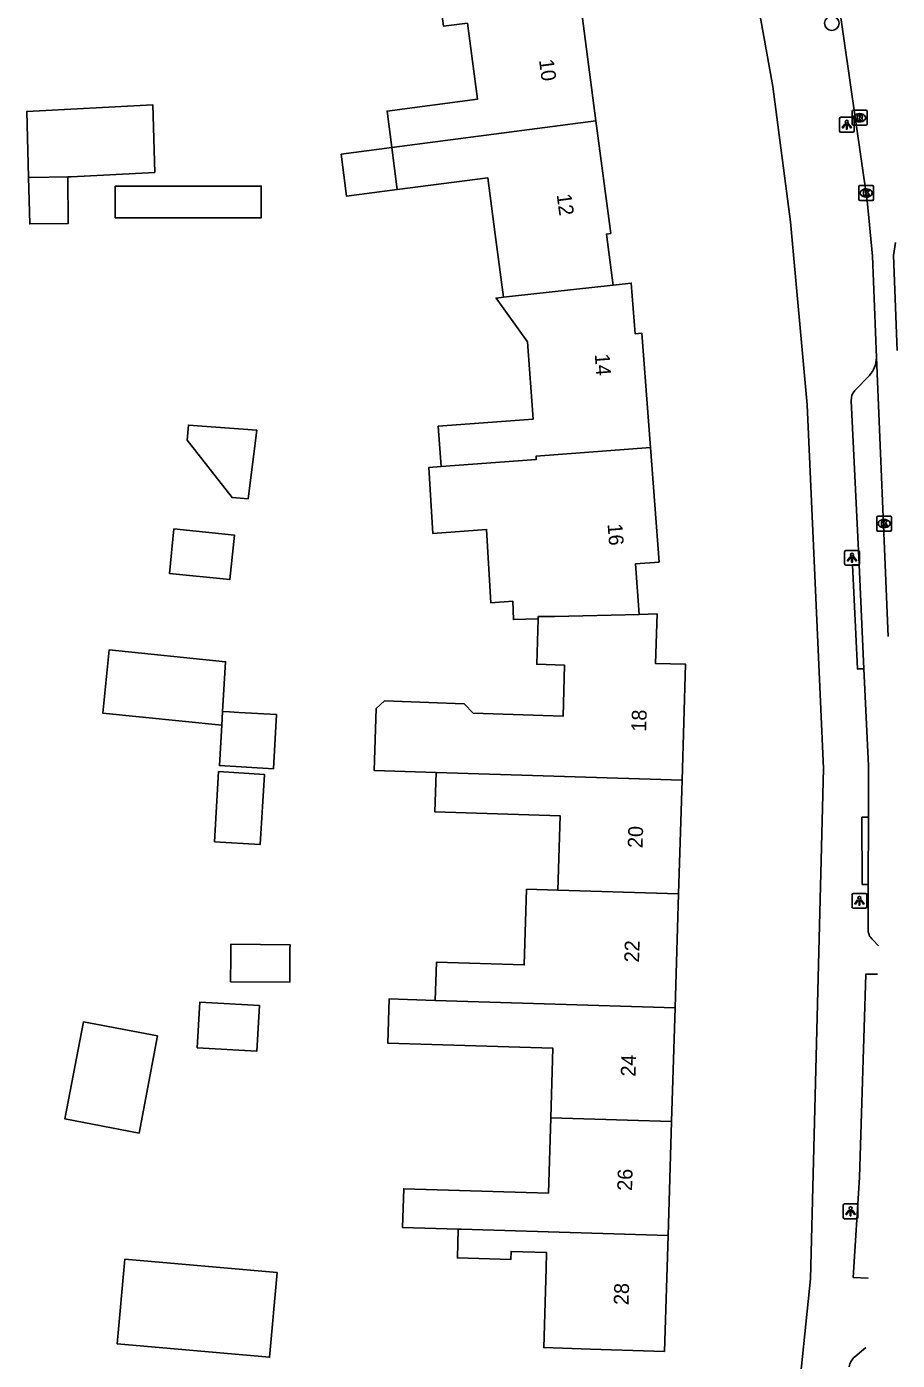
# Model space of a CAD drawing. Extents: x 163010 to 163853, y 382793 to 383982.
# Drawn here: x 163794.7 to 163853.4, y 383611.8 to 383701.8 of the extents above; entities that cross this region are included whole.
import ezdxf

# ---------------------------------------------------------------- set-up
doc = ezdxf.new("R2010")
doc.units = 0
for name, color, linetype in [('IMGEO_Boom', 7, 'Continuous'), ('IMGEO_Kolk', 7, 'Continuous'), ('IMGEO_Lichtpunt', 7, 'Continuous'), ('IMGEO_Pand', 7, 'Continuous'), ('IMGEO_Pand_nummerreeks', 7, 'Continuous'), ('IMGEO_Rijbaan_lokaal_open', 7, 'Continuous'), ('IMGEO_Rioolput', 7, 'Continuous'), ('IMGEO_Voetpad_open', 7, 'Continuous')]:
    doc.layers.add(name, color=color, linetype=linetype)

msp = doc.modelspace()

# ---------------------------------------------------------------- linework, layer by layer
at = {"layer": 'IMGEO_Boom'}
msp.add_circle((163849.02, 383702), 0.489, dxfattribs=at)
at = {"layer": 'IMGEO_Kolk'}
for p, q in [((163850.84, 383690.122), (163850.84, 383690.974)), ((163850.915, 383691.048), (163851.767, 383691.048)), ((163851.328, 383690.828), (163851.353, 383690.828)), ((163851.841, 383690.974), (163851.841, 383690.122)), ((163851.767, 383690.048), (163850.915, 383690.048)), ((163851.351, 383690.268), (163851.326, 383690.268)), ((163852.051, 383667.817), (163852.051, 383668.669)), ((163852.126, 383668.743), (163852.978, 383668.743)), ((163852.539, 383668.523), (163852.564, 383668.523)), ((163853.052, 383668.669), (163853.052, 383667.817)), ((163852.978, 383667.743), (163852.126, 383667.743)), ((163852.562, 383667.963), (163852.537, 383667.963))]:
    msp.add_line(p, q, dxfattribs=at)
for points in [[(163850.84, 383690.122), (163850.84, 383690.974)], [(163850.915, 383691.048), (163851.767, 383691.048)], [(163851.161, 383690.748), (163851.284, 383690.748), (163851.284, 383690.597), (163851.414, 383690.748), (163851.578, 383690.748), (163851.432, 383690.597), (163851.585, 383690.348), (163851.433, 383690.348), (163851.348, 383690.512), (163851.284, 383690.445), (163851.284, 383690.348), (163851.161, 383690.348), (163851.161, 383690.748)], [(163851.841, 383690.974), (163851.841, 383690.122)], [(163851.767, 383690.048), (163850.915, 383690.048)], [(163852.051, 383667.817), (163852.051, 383668.669)], [(163852.126, 383668.743), (163852.978, 383668.743)], [(163852.372, 383668.443), (163852.495, 383668.443), (163852.495, 383668.292), (163852.625, 383668.443), (163852.789, 383668.443), (163852.643, 383668.292), (163852.796, 383668.043), (163852.644, 383668.043), (163852.559, 383668.207), (163852.495, 383668.14), (163852.495, 383668.043), (163852.372, 383668.043), (163852.372, 383668.443)], [(163853.052, 383668.669), (163853.052, 383667.817)], [(163852.978, 383667.743), (163852.126, 383667.743)]]:
    msp.add_lwpolyline(points, dxfattribs=at)
for centre, start, end in [((163850.917, 383690.972), 91.55205, 178.44795), ((163850.917, 383690.972), 91.55205, 178.44795), ((163851.765, 383690.972), 1.55205, 88.44795), ((163851.765, 383690.972), 1.55205, 88.44795), ((163850.917, 383690.124), 181.55205, 268.44795), ((163850.917, 383690.124), 181.55205, 268.44795), ((163851.765, 383690.124), 271.55205, 358.44795), ((163851.765, 383690.124), 271.55205, 358.44795), ((163852.128, 383668.667), 91.55205, 178.44795), ((163852.128, 383668.667), 91.55205, 178.44795), ((163852.976, 383668.667), 1.55205, 88.44795), ((163852.976, 383668.667), 1.55205, 88.44795), ((163852.128, 383667.819), 181.55205, 268.44795), ((163852.128, 383667.819), 181.55205, 268.44795), ((163852.976, 383667.819), 271.55205, 358.44795), ((163852.976, 383667.819), 271.55205, 358.44795)]:
    msp.add_arc(centre, 0.0765, start, end, dxfattribs=at)
for centre, major_axis, ratio, start_param, end_param in [((163851.327, 383690.548), (-0.387, 0.002), 0.722429, 4.712389, 7.853982), ((163851.352, 383690.548), (-0.39, 0.002), 0.717154, 1.570796, 4.712389), ((163852.538, 383668.243), (-0.387, 0.002), 0.722429, 4.712389, 7.853982), ((163852.563, 383668.243), (-0.39, 0.002), 0.717154, 1.570796, 4.712389)]:
    msp.add_ellipse(centre, major_axis=major_axis, ratio=ratio, start_param=start_param, end_param=end_param, dxfattribs=at)
at = {"layer": 'IMGEO_Lichtpunt'}
for p, q in [((163849.533, 383695.559), (163849.533, 383694.752)), ((163849.533, 383695.559), (163849.533, 383694.752)), ((163850.435, 383695.654), (163849.627, 383695.654)), ((163850.435, 383695.654), (163849.627, 383695.654)), ((163850.529, 383694.752), (163850.529, 383695.559)), ((163850.529, 383694.752), (163850.529, 383695.559)), ((163849.627, 383694.658), (163850.435, 383694.658)), ((163849.627, 383694.658), (163850.435, 383694.658)), ((163850.786, 383666.437), (163849.978, 383666.437)), ((163850.786, 383666.437), (163849.978, 383666.437)), ((163849.884, 383666.342), (163849.884, 383665.535)), ((163849.884, 383666.342), (163849.884, 383665.535)), ((163850.88, 383665.535), (163850.88, 383666.342)), ((163850.88, 383665.535), (163850.88, 383666.342)), ((163849.978, 383665.441), (163850.786, 383665.441)), ((163849.978, 383665.441), (163850.786, 383665.441)), ((163850.383, 383643.196), (163850.383, 383642.389)), ((163850.383, 383643.196), (163850.383, 383642.389)), ((163851.285, 383643.291), (163850.477, 383643.291)), ((163851.285, 383643.291), (163850.477, 383643.291)), ((163851.379, 383642.389), (163851.379, 383643.196)), ((163851.379, 383642.389), (163851.379, 383643.196)), ((163850.477, 383642.295), (163851.285, 383642.295)), ((163850.477, 383642.295), (163851.285, 383642.295)), ((163850.691, 383622.345), (163849.883, 383622.345)), ((163850.691, 383622.345), (163849.883, 383622.345)), ((163849.789, 383622.25), (163849.789, 383621.443)), ((163849.789, 383622.25), (163849.789, 383621.443)), ((163850.785, 383621.443), (163850.785, 383622.25)), ((163850.785, 383621.443), (163850.785, 383622.25)), ((163849.883, 383621.349), (163850.691, 383621.349)), ((163849.883, 383621.349), (163850.691, 383621.349))]:
    msp.add_line(p, q, dxfattribs=at)
for points in [[(163849.907, 383695.223), (163849.946, 383695.195), (163849.758, 383694.933), (163849.72, 383694.96), (163849.907, 383695.223)], [(163850.009, 383695.175), (163850.056, 383695.175), (163850.056, 383694.853), (163850.009, 383694.853), (163850.009, 383695.175)], [(163850.119, 383695.195), (163850.157, 383695.222), (163850.344, 383694.96), (163850.305, 383694.932), (163850.119, 383695.195)], [(163850.258, 383666.006), (163850.297, 383665.978), (163850.109, 383665.716), (163850.071, 383665.743), (163850.258, 383666.006)], [(163850.36, 383665.958), (163850.407, 383665.958), (163850.407, 383665.636), (163850.36, 383665.636), (163850.36, 383665.958)], [(163850.47, 383665.978), (163850.508, 383666.005), (163850.695, 383665.743), (163850.656, 383665.715), (163850.47, 383665.978)], [(163850.757, 383642.86), (163850.796, 383642.832), (163850.608, 383642.57), (163850.57, 383642.597), (163850.757, 383642.86)], [(163850.859, 383642.812), (163850.906, 383642.812), (163850.906, 383642.49), (163850.859, 383642.49), (163850.859, 383642.812)], [(163850.969, 383642.832), (163851.007, 383642.859), (163851.194, 383642.597), (163851.155, 383642.569), (163850.969, 383642.832)], [(163850.163, 383621.914), (163850.202, 383621.886), (163850.014, 383621.624), (163849.976, 383621.651), (163850.163, 383621.914)], [(163850.265, 383621.866), (163850.312, 383621.866), (163850.312, 383621.544), (163850.265, 383621.544), (163850.265, 383621.866)], [(163850.375, 383621.886), (163850.413, 383621.913), (163850.6, 383621.651), (163850.561, 383621.623), (163850.375, 383621.886)]]:
    msp.add_lwpolyline(points, dxfattribs=at)
for centre in [(163850.032, 383695.357), (163850.383, 383666.14), (163850.882, 383642.994), (163850.288, 383622.048)]:
    msp.add_circle(centre, 0.0994, dxfattribs=at)
for centre, start, end in [((163849.627, 383695.559), 90, 180), ((163849.627, 383695.559), 90, 180), ((163850.435, 383695.559), 0, 90), ((163850.435, 383695.559), 0, 90), ((163849.627, 383694.752), 180, 270), ((163849.627, 383694.752), 180, 270), ((163850.435, 383694.752), 270, 0), ((163850.435, 383694.752), 270, 360), ((163849.978, 383666.342), 90, 180), ((163849.978, 383666.342), 90, 180), ((163850.786, 383666.342), 0, 90), ((163850.786, 383666.342), 0, 90), ((163849.978, 383665.535), 180, 270), ((163849.978, 383665.535), 180, 270), ((163850.786, 383665.535), 270, 0), ((163850.786, 383665.535), 270, 360), ((163850.477, 383643.196), 90, 180), ((163850.477, 383643.196), 90, 180), ((163851.285, 383643.196), 0, 90), ((163851.285, 383643.196), 0, 90), ((163850.477, 383642.389), 180, 270), ((163850.477, 383642.389), 180, 270), ((163851.285, 383642.389), 270, 0), ((163851.285, 383642.389), 270, 360), ((163849.883, 383622.25), 90, 180), ((163849.883, 383622.25), 90, 180), ((163850.691, 383622.25), 0, 90), ((163850.691, 383622.25), 0, 90), ((163849.883, 383621.443), 180, 270), ((163849.883, 383621.443), 180, 270), ((163850.691, 383621.443), 270, 0), ((163850.691, 383621.443), 270, 360)]:
    msp.add_arc(centre, 0.0946, start, end, dxfattribs=at)
at = {"layer": 'IMGEO_Pand'}
for points in [[(163833.112, 383695.42), (163832.114, 383703.021), (163829.011, 383702.613), (163828.624, 383705.569), (163827.219, 383705.33)], [(163824.106, 383704.802), (163822.459, 383704.522), (163822.825, 383701.806), (163824.445, 383702.002), (163825.118, 383696.871), (163819.026, 383696.071), (163819.341, 383693.613)], [(163797.482, 383691.638), (163797.71, 383691.641), (163803.35, 383691.941), (163803.224, 383696.492), (163794.711, 383696.039), (163794.833, 383691.605)], [(163819.341, 383693.613), (163833.112, 383695.42)], [(163834.265, 383684.335), (163834.202, 383684.818), (163833.813, 383687.781), (163834.11, 383687.82), (163833.112, 383695.42)], [(163819.341, 383693.613), (163815.925, 383693.165), (163816.288, 383690.333), (163819.704, 383690.781)], [(163819.704, 383690.781), (163819.341, 383693.613)], [(163794.833, 383691.605), (163794.95, 383691.604), (163797.482, 383691.638)], [(163794.833, 383691.605), (163794.92, 383688.457), (163797.517, 383688.497), (163797.482, 383691.638)], [(163800.69, 383691.019), (163800.69, 383688.878), (163810.531, 383688.878), (163810.531, 383691.019), (163800.69, 383691.019)], [(163819.704, 383690.781), (163825.813, 383691.582), (163826.315, 383687.756), (163826.404, 383687.08), (163826.872, 383683.517)], [(163836.793, 383673.369), (163836.211, 383681.09), (163835.753, 383681.055), (163835.496, 383684.471), (163834.265, 383684.335)], [(163826.872, 383683.517), (163827.488, 383683.585), (163834.265, 383684.335)], [(163826.872, 383683.517), (163826.37, 383683.461), (163828.488, 383680.508), (163828.881, 383675.294), (163822.468, 383674.811), (163822.673, 383672.091)], [(163810.23, 383674.54), (163805.616, 383674.887), (163805.536, 383673.881), (163808.572, 383669.997), (163809.647, 383669.925), (163810.23, 383674.54)], [(163836.793, 383673.369), (163829.07, 383672.786), (163829.085, 383672.574), (163822.673, 383672.091)], [(163836.027, 383662.116), (163835.77, 383665.525), (163837.375, 383665.646), (163836.793, 383673.369)], [(163822.673, 383672.091), (163821.837, 383672.028), (163822.098, 383667.577), (163825.739, 383667.851), (163826.029, 383662.89), (163827.515, 383663.002), (163827.547, 383661.768), (163829.216, 383661.811)], [(163804.645, 383667.882), (163804.343, 383664.888), (163808.423, 383664.477), (163808.725, 383667.471), (163804.645, 383667.882)], [(163829.216, 383661.811), (163829.221, 383661.965), (163830.341, 383661.986), (163836.027, 383662.116)], [(163838.916, 383650.941), (163839.156, 383658.754), (163837.127, 383658.816), (163837.23, 383662.146), (163836.027, 383662.116)], [(163829.216, 383661.811), (163829.122, 383658.752), (163830.999, 383658.683), (163830.894, 383655.248), (163824.83, 383655.455), (163824.227, 383656.092), (163818.857, 383656.276), (163818.296, 383655.778), (163818.153, 383651.578), (163822.326, 383651.45)], [(163807.93, 383655.57), (163808.127, 383658.918), (163800.281, 383659.723), (163799.844, 383655.46), (163807.875, 383654.636)], [(163807.875, 383654.636), (163807.715, 383651.923), (163811.358, 383651.708), (163811.573, 383655.355), (163809.021, 383655.506), (163808.394, 383655.543), (163807.93, 383655.57)], [(163807.93, 383655.57), (163807.875, 383654.636)], [(163807.379, 383646.777), (163810.472, 383646.595), (163810.751, 383651.327), (163807.658, 383651.509), (163807.379, 383646.777)], [(163822.326, 383651.45), (163822.244, 383648.79), (163830.687, 383648.531), (163830.533, 383643.509)], [(163822.326, 383651.45), (163838.916, 383650.941)], [(163838.68, 383643.259), (163838.916, 383650.941)], [(163830.533, 383643.509), (163828.427, 383643.574), (163828.27, 383638.471), (163822.352, 383638.653), (163822.273, 383636.076)], [(163838.68, 383643.259), (163830.533, 383643.509)], [(163838.444, 383635.578), (163838.68, 383643.259)], [(163808.485, 383638.992), (163808.47, 383637.339), (163812.451, 383637.302), (163812.472, 383639.522), (163812.475, 383639.835), (163808.493, 383639.871), (163808.49, 383639.559), (163808.485, 383638.992)], [(163806.211, 383632.885), (163810.247, 383632.658), (163810.42, 383635.723), (163806.384, 383635.951), (163806.211, 383632.885)], [(163822.273, 383636.076), (163819.155, 383636.172), (163819.063, 383633.193), (163830.206, 383632.85), (163830.062, 383628.146)], [(163822.273, 383636.076), (163838.444, 383635.578)], [(163838.208, 383627.896), (163838.444, 383635.578)], [(163798.534, 383634.638), (163797.28, 383628.086), (163802.29, 383627.127), (163803.544, 383633.68), (163798.534, 383634.638)], [(163830.062, 383628.146), (163829.906, 383623.066), (163820.143, 383623.366), (163820.063, 383620.764), (163823.828, 383620.649)], [(163838.208, 383627.896), (163830.062, 383628.146)], [(163837.972, 383620.214), (163838.208, 383627.896)], [(163823.828, 383620.649), (163823.77, 383618.7), (163827.368, 383618.589), (163827.385, 383619.139), (163829.784, 383619.066), (163829.75, 383617.997), (163829.586, 383612.649), (163832.735, 383612.552), (163837.732, 383612.399), (163837.972, 383620.214)], [(163823.828, 383620.649), (163824.014, 383620.643), (163837.972, 383620.214)], [(163801.322, 383618.627), (163800.814, 383612.915), (163811.095, 383612), (163811.604, 383617.712), (163801.322, 383618.627)]]:
    msp.add_lwpolyline(points, dxfattribs=at)
at = {"layer": 'IMGEO_Rijbaan_lokaal_open'}
for points in [[(163849.316, 383704.109), (163849.454, 383703.64), (163851.404, 383690.035), (163851.773, 383686.277), (163852.03, 383679.444)], [(163853.44, 383679.911), (163853.172, 383686.342), (163853.327, 383687.198)], [(163852.03, 383679.444), (163852.832, 383660.618)]]:
    msp.add_lwpolyline(points, dxfattribs=at)
at = {"layer": 'IMGEO_Rioolput'}
for p, q in [((163850.474, 383696.125), (163851.326, 383696.125)), ((163850.399, 383695.199), (163850.399, 383696.051)), ((163850.91, 383695.345), (163850.885, 383695.345)), ((163850.887, 383695.905), (163850.912, 383695.905)), ((163851.4, 383696.051), (163851.4, 383695.199)), ((163851.326, 383695.125), (163850.474, 383695.125))]:
    msp.add_line(p, q, dxfattribs=at)
for points in [[(163850.474, 383696.125), (163851.326, 383696.125)], [(163850.399, 383695.199), (163850.399, 383696.051)], [(163850.988, 383695.823), (163850.736, 383695.825), (163850.736, 383695.425)], [(163850.736, 383695.425), (163850.86, 383695.425), (163850.86, 383695.587), (163850.871, 383695.587)], [(163850.914, 383695.744), (163850.86, 383695.744), (163850.86, 383695.663)], [(163850.86, 383695.663), (163850.912, 383695.663)], [(163850.918, 383695.558), (163850.989, 383695.425), (163851.129, 383695.425), (163851.064, 383695.551)], [(163851.4, 383696.051), (163851.4, 383695.199)], [(163851.326, 383695.125), (163850.474, 383695.125)]]:
    msp.add_lwpolyline(points, dxfattribs=at)
for centre, radius, start, end in [((163850.476, 383696.049), 0.0765, 91.55205, 178.44795), ((163850.476, 383696.049), 0.0765, 91.55205, 178.44795), ((163851.324, 383696.049), 0.0765, 1.55205, 88.44795), ((163851.324, 383696.049), 0.0765, 1.55205, 88.44795), ((163850.87, 383695.534), 0.0533, 26.02933, 88.69889), ((163850.896, 383695.852), 0.19, 274.7715, 282.96867), ((163850.92, 383695.648), 0.0964, 77.00612, 93.18647), ((163850.934, 383695.705), 0.0378, 276.66336, 79.67722), ((163850.987, 383695.713), 0.109, 350.36119, 89.41601), ((163850.985, 383695.713), 0.112, 277.58423, 350.98172), ((163850.969, 383695.498), 0.108, 29.51342, 73.79051), ((163850.476, 383695.201), 0.0765, 181.55205, 268.44795), ((163850.476, 383695.201), 0.0765, 181.55205, 268.44795), ((163851.324, 383695.201), 0.0765, 271.55205, 358.44795), ((163851.324, 383695.201), 0.0765, 271.55205, 358.44795)]:
    msp.add_arc(centre, radius, start, end, dxfattribs=at)
for centre, major_axis, ratio, start_param, end_param in [((163850.886, 383695.625), (-0.387, 0.002), 0.722429, 4.712389, 7.853982), ((163850.911, 383695.625), (-0.39, 0.002), 0.717154, 1.570796, 4.712389)]:
    msp.add_ellipse(centre, major_axis=major_axis, ratio=ratio, start_param=start_param, end_param=end_param, dxfattribs=at)
at = {"layer": 'IMGEO_Voetpad_open'}
for points in [[(163843.585, 383705.869), (163845.044, 383697.741), (163846.224, 383688.599), (163847.358, 383676.256), (163848.451, 383651.726), (163847.579, 383617.299), (163846.664, 383608.333), (163844.849, 383590.549), (163843.167, 383579.365), (163840.629, 383565.816), (163837.527, 383551.605), (163817.475, 383465.671), (163817.184, 383465.723), (163806.779, 383421.269), (163803.888, 383409.582)], [(163850.567, 383677.231), (163851.553, 383678.244)], [(163850.856, 383665.487), (163850.336, 383676.527)], [(163851.188, 383658.447), (163850.746, 383658.435), (163850.418, 383665.469), (163850.856, 383665.487)], [(163850.856, 383665.487), (163851.188, 383658.447)], [(163851.487, 383648.434), (163851.497, 383651.897), (163851.188, 383658.447)], [(163851.475, 383643.906), (163851.075, 383643.897), (163851.057, 383648.427), (163851.487, 383648.434)], [(163851.487, 383648.434), (163851.475, 383643.906)], [(163851.466, 383640.883), (163851.475, 383643.906)], [(163852.174, 383639.763), (163852.174, 383639.763), (163851.784, 383640.161)], [(163851.467, 383617.329), (163851.467, 383617.329), (163850.468, 383617.376), (163850.889, 383624.137), (163851.311, 383637.843), (163852.114, 383637.839)], [(163851.32, 383612.651), (163851.319, 383612.651), (163850.565, 383612.023)]]:
    msp.add_lwpolyline(points, dxfattribs=at)
for centre, radius, start, end in [((163850.249, 383679.457), 1.781, 317.06505, 359.5793), ((163851.296, 383676.602), 0.962, 139.19519, 184.4729), ((163852.409, 383640.868), 0.944, 179.06022, 228.48132), ((163851.249, 383611.204), 1.067, 129.88222, 171.43526)]:
    msp.add_arc(centre, radius, start, end, dxfattribs=at)

# ---------------------------------------------------------------- texts
at = {"layer": 'IMGEO_Pand_nummerreeks'}
for s, rotation, p in [('10', 277.48262, (163829.266, 383699.519)), ('12', 277.48262, (163830.458, 383690.44)), ('14', 274.30843, (163833.029, 383679.675)), ('16', 274.30843, (163833.892, 383668.213)), ('18', 88.24123, (163836.494, 383654.193)), ('20', 88.24046, (163836.253, 383646.34)), ('22', 88.24046, (163836.016, 383638.626)), ('24', 88.24046, (163835.779, 383630.921)), ('26', 88.24123, (163835.543, 383623.214)), ('28', 88.24123, (163835.306, 383615.508))]:
    msp.add_text(s, height=1, rotation=rotation, dxfattribs=at).set_placement(p)

doc.saveas('drawing.dxf')
